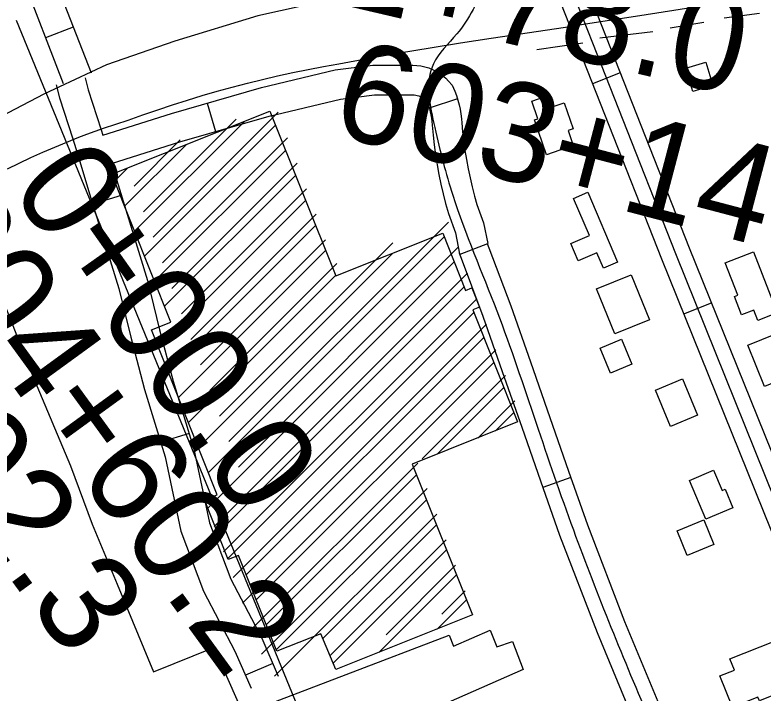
# Model space of a CAD drawing. Extents: x 3715084 to 3753216, y 488173 to 513963.
# Drawn here: x 3732401 to 3733156, y 498105 to 498790 of the extents above; entities that cross this region are included whole.
import ezdxf

# ---------------------------------------------------------------- set-up
doc = ezdxf.new("R2010")
doc.units = 0
for name, color, linetype in [('V-BLDG-OTLN', 7, 'Continuous'), ('V-RAIL-TRAK', 7, 'Continuous'), ('V-ROAD-CNTR', 7, 'Continuous'), ('V-SURV-IDEN', 7, 'Continuous'), ('V-TOPO-BNDY', 7, 'Continuous'), ('V-TOPO-SHOR', 7, 'Continuous')]:
    doc.layers.add(name, color=color, linetype=linetype)

msp = doc.modelspace()

# ---------------------------------------------------------------- linework, layer by layer
at = {"layer": 'V-BLDG-OTLN'}
for p, q in [((3732540.51, 498565.52), (3732666.8, 498691.8)), ((3732521.97, 498571.76), (3732632.72, 498682.51)), ((3732530.94, 498591.3), (3732624.27, 498684.63)), ((3732532.06, 498546.5), (3732664.09, 498678.53)), ((3732521.37, 498617.08), (3732568.03, 498663.74)), ((3732550.09, 498539.73), (3732676.37, 498666.02)), ((3732511.88, 498597.03), (3732573.83, 498658.98)), ((3732542.16, 498521.24), (3732674.19, 498653.27)), ((3732501.78, 498622.29), (3732514.95, 498635.45)), ((3732559.66, 498513.95), (3732685.95, 498640.24)), ((3732552.25, 498495.98), (3732684.28, 498628.01)), ((3732569.23, 498488.17), (3732695.52, 498614.46)), ((3732545.95, 498454.32), (3732694.38, 498602.75)), ((3732578.81, 498462.39), (3732705.09, 498588.68)), ((3732617.1, 498359.26), (3732838.59, 498580.75)), ((3732556.04, 498429.06), (3732704.47, 498577.49)), ((3732596.42, 498328.02), (3732834.39, 498565.99)), ((3732588.38, 498436.61), (3732714.67, 498562.9)), ((3732607.53, 498385.05), (3732782.35, 498559.86)), ((3732566.14, 498403.8), (3732714.56, 498552.23)), ((3732626.68, 498333.48), (3732848.25, 498555.06)), ((3732586.33, 498353.28), (3732782.52, 498549.47)), ((3732595.72, 498291.96), (3732844.49, 498540.73)), ((3732597.96, 498410.83), (3732726.11, 498538.98)), ((3732602.21, 498273.66), (3732857.83, 498529.28)), ((3732576.23, 498378.54), (3732724.66, 498526.96)), ((3732605.81, 498266.69), (3732854.58, 498515.47)), ((3732611.78, 498247.88), (3732867.4, 498503.5)), ((3732869.43, 498494.96), (3732869.8, 498495.33)), ((3732615.9, 498241.43), (3732864.22, 498489.75)), ((3732621.35, 498222.09), (3732876.98, 498477.72)), ((3732634.56, 498224.73), (3732874.31, 498464.49)), ((3732630.93, 498196.31), (3732886.55, 498451.93)), ((3732644.65, 498199.47), (3732884.41, 498439.23)), ((3732811.96, 498341.99), (3732896.12, 498426.15)), ((3732827.22, 498346.68), (3732894.5, 498413.96)), ((3732868.21, 498362.88), (3732905.7, 498400.37)), ((3732886.1, 498370.21), (3732904.59, 498388.7)), ((3732640.5, 498170.53), (3732807.58, 498337.61)), ((3732654.75, 498174.21), (3732806.42, 498325.88)), ((3732650.08, 498144.75), (3732817.16, 498311.83)), ((3732592.63, 498299.44), (3732596.55, 498303.35)), ((3732664.84, 498148.95), (3732816.51, 498300.62)), ((3732663.19, 498122.51), (3732826.73, 498286.05)), ((3732711.78, 498160.54), (3732826.6, 498275.36)), ((3732719.43, 498143.4), (3732836.31, 498260.27)), ((3732722.33, 498135.73), (3732836.7, 498250.1)), ((3732775.67, 498164.28), (3732845.88, 498234.49)), ((3732768.51, 498146.55), (3732846.79, 498224.83)), ((3732831.91, 498185.17), (3732855.45, 498208.7)), ((3732827.33, 498170.02), (3732856.89, 498199.57))]:
    msp.add_line(p, q, dxfattribs=at)
for points in [[(3733098.26, 498742.29), (3733105.3, 498718.58), (3733085.05, 498712.57), (3733078.01, 498736.28)], [(3732937.63, 498648.79), (3732925.47, 498684.04), (3732928.7, 498685.16), (3732922.59, 498702.88), (3732937.37, 498707.98), (3732941.39, 498696.35), (3732955.49, 498701.22), (3732964.52, 498675.04), (3732959.3, 498673.24), (3732964.36, 498658.01)], [(3732832.94, 498569.62), (3732855.99, 498511.94), (3732862.18, 498514.41), (3732869.88, 498495.14), (3732863.14, 498492.45), (3732908.42, 498379.13), (3732802.11, 498336.65), (3732863.01, 498184.26), (3732725.1, 498129.23), (3732709.71, 498165.4), (3732665.35, 498147.67), (3732626.69, 498244.43), (3732616.35, 498240.3), (3732592.31, 498300.47), (3732605.35, 498305.68), (3732538.86, 498472.07), (3732558.65, 498479.98), (3732499.06, 498629.1), (3732658.4, 498692.78), (3732724.87, 498526.44)], [(3732979.27, 498610.97), (3733009.36, 498540.46), (3732995.04, 498534.35), (3732988.41, 498549.89), (3732969.43, 498541.78), (3732961.97, 498559.26), (3732980.84, 498567.31), (3732964.84, 498604.8)], [(3733146.5, 498550.67), (3733170.19, 498489.14), (3733150.66, 498481.62), (3733146.64, 498492.06), (3733134.34, 498487.33), (3733127.28, 498505.67), (3733130.53, 498506.92), (3733117.93, 498539.67)], [(3733022.82, 498527.64), (3733041.38, 498482.14), (3733006.59, 498467.94), (3732988.02, 498513.45)], [(3733140.7, 498456.47), (3733197.1, 498479.52), (3733214.02, 498438.11), (3733157.62, 498415.06)], [(3733023.81, 498437.29), (3733002.02, 498428.32), (3732991.59, 498453.66), (3733013.39, 498462.62)], [(3733074.68, 498422.53), (3733090.05, 498385.99), (3733062.8, 498374.53), (3733047.44, 498411.07)], [(3733098.34, 498280.89), (3733081.7, 498319.99), (3733106.1, 498330.38), (3733114.82, 498309.92), (3733117.79, 498311.18), (3733125.72, 498292.55)], [(3733096.17, 498280.25), (3733106.41, 498255.26), (3733079.5, 498244.23), (3733069.25, 498269.23)], [(3733122.64, 498139.9), (3733167.51, 498157.83), (3733176.07, 498136.39), (3733184.24, 498139.66), (3733194.35, 498114.36), (3733152.38, 498097.59), (3733150.83, 498101.45), (3733125.2, 498091.2), (3733112.62, 498122.7), (3733127.19, 498128.52)]]:
    msp.add_lwpolyline(points, close=True, dxfattribs=at)
at = {"layer": 'V-RAIL-TRAK'}
msp.add_lwpolyline([(3732393.57, 498634.55), (3732405.39, 498640.37), (3732417.3, 498645.99), (3732429.3, 498651.42), (3732441.39, 498656.64), (3732453.57, 498661.68), (3732465.82, 498666.51), (3732473.88, 498669.53), (3732490.56, 498675.56), (3732503.03, 498679.79), (3732515.58, 498683.8), (3732530.37, 498689.14), (3732545.23, 498694.28), (3732560.16, 498699.22), (3732575.15, 498703.97), (3732590.2, 498708.53), (3732605.31, 498712.89), (3732620.48, 498717.05), (3732635.7, 498721.01), (3732650.96, 498724.78), (3732666.28, 498728.35), (3732681.64, 498731.71), (3732697.04, 498734.88), (3732712.49, 498737.85), (3732727.97, 498740.61), (3732758.6, 498746.27), (3732789.28, 498751.69), (3732820.01, 498756.86), (3732850.77, 498761.79), (3732881.57, 498766.47), (3732956.62, 498777.76), (3732976.89, 498780.89), (3733031.63, 498789.32), (3733106.59, 498801.15)], dxfattribs=at)
at = {"layer": 'V-ROAD-CNTR'}
for p, q in [((3732432.25, 498767.04), (3732460.22, 498777.87)), ((3732984.19, 498720.77), (3733012.11, 498731.75)), ((3732847.81, 498705.14), (3732819.3, 498695.82)), ((3732595.26, 498700.96), (3732603.52, 498672.12)), ((3732508.5, 498607.81), (3732479.84, 498598.96)), ((3732877.99, 498558.78), (3732849.99, 498548.02)), ((3733076.24, 498488.2), (3733104.06, 498499.42)), ((3732577, 498367.41), (3732548.3, 498358.65)), ((3732962.17, 498322.9), (3732933.84, 498313.01)), ((3732661.31, 498135.38), (3732633.78, 498123.46))]:
    msp.add_line(p, q, dxfattribs=at)
for points in [[(3733715.57, 498954.14), (3733490.9, 498921.32), (3733259.48, 498888.54), (3733051.28, 498857.49), (3732876.96, 498828.74), (3732784.88, 498814.94), (3732717.77, 498804.69), (3732646.3, 498789.1), (3732562.5, 498763.31), (3732493.54, 498739.57), (3732430.27, 498709.84), (3732372.27, 498679.78), (3732317.45, 498642.1), (3732260.82, 498596.91), (3732170.98, 498524.46), (3732058.55, 498426.03), (3731890.92, 498288.7), (3731751.05, 498168.7), (3731580.79, 498028.32), (3731483.88, 497948.43), (3731408.15, 497888)], [(3732478.28, 498731.24), (3732436.22, 498839.87), (3732428.56, 498862.29)], [(3732450.3, 498720.41), (3732408.03, 498829.6), (3732402.01, 498847.2)], [(3733398.08, 497754.9), (3733329.41, 497951.91), (3733192.02, 498281.34), (3733081.86, 498554.45), (3732966.87, 498846.75)], [(3733383.92, 497749.96), (3733315.4, 497946.55), (3733178.14, 498275.65), (3733067.93, 498548.9), (3732952.91, 498841.26)], [(3733369.76, 497745.02), (3733301.38, 497941.19), (3733164.27, 498269.96), (3733053.99, 498543.35), (3732938.95, 498835.77)], [(3732489.85, 498668.6), (3732559.05, 498690.59), (3732649.96, 498716.62), (3732724.43, 498734.57), (3732762.23, 498739.2), (3732799.61, 498739.18), (3732802.84, 498739.27), (3732806.88, 498739.04), (3732810.87, 498738.49), (3732814.82, 498737.62), (3732818.68, 498736.43), (3732822.43, 498734.93), (3732826.05, 498733.13), (3732829.5, 498731.05), (3732832.78, 498728.7), (3732835.86, 498726.08), (3732838.71, 498723.22), (3732842.33, 498718.96), (3732844.99, 498712.97), (3732846.71, 498708.52), (3732848.19, 498703.97), (3732849.45, 498699.36), (3732850.46, 498694.69), (3732851.24, 498689.99), (3732851.78, 498685.24), (3732852.03, 498681.1), (3732852.91, 498671.82), (3732854, 498662.49), (3732855.3, 498653.17), (3732856.8, 498643.89), (3732858.49, 498634.64), (3732860.39, 498625.44), (3732862.48, 498616.27), (3732864.78, 498607.16), (3732867.15, 498598.52), (3732873.87, 498580.06), (3732878.29, 498559.32)], [(3732472.09, 498726.31), (3732474.94, 498714.4), (3732488.18, 498674.07), (3732489.9, 498668.45)], [(3732442.92, 498719.32), (3732446.05, 498706.22), (3732459.58, 498665), (3732465.61, 498645.32), (3732476.58, 498609.49), (3732506.13, 498513.83), (3732518.05, 498464.82), (3732532.04, 498411.94), (3732552.77, 498344.03), (3732568.64, 498268.97), (3732591.47, 498208.25), (3732623.22, 498147.86), (3732639.41, 498110.45)], [(3732498.64, 498639.92), (3732567.73, 498661.87), (3732657.61, 498687.61), (3732729.79, 498705), (3732764.05, 498709.2), (3732799.99, 498709.18), (3732802.4, 498709.25), (3732803.99, 498709.16), (3732805.59, 498708.94), (3732807.15, 498708.59), (3732808.68, 498708.12), (3732810.17, 498707.53), (3732811.6, 498706.81), (3732812.98, 498705.98), (3732814.28, 498705.05), (3732815.5, 498704.01), (3732816.63, 498702.88), (3732816.67, 498702.84), (3732817.27, 498701.49), (3732818.43, 498698.46), (3732819.44, 498695.37), (3732820.3, 498692.24), (3732820.98, 498689.07), (3732821.51, 498685.85), (3732821.88, 498682.63), (3732822.12, 498678.76), (3732823.08, 498668.66), (3732824.24, 498658.68), (3732825.63, 498648.72), (3732827.23, 498638.8), (3732829.04, 498628.91), (3732831.07, 498619.07), (3732833.31, 498609.27), (3732835.76, 498599.52), (3732838.54, 498589.4), (3732845.62, 498569.95), (3732849.92, 498548.89)], [(3732498.57, 498640.14), (3732505.26, 498618.31), (3732535.06, 498521.81), (3732547.13, 498472.21), (3732560.9, 498420.16), (3732581.85, 498351.53), (3732597.52, 498277.4), (3732618.89, 498220.55), (3732650.3, 498160.82), (3732666.95, 498122.37)], [(3732877.79, 498559.33), (3732879.47, 498554.94), (3732901.54, 498496.23), (3732921.29, 498439.91), (3732940.96, 498383.73), (3732959.89, 498329.41), (3732978.78, 498275.34), (3733016.41, 498177.67), (3733056.69, 498080.85), (3733100.34, 497979.17), (3733144.58, 497877.29), (3733155.41, 497849.95), (3733156, 497847.93)], [(3732849.48, 498549.34), (3732851.43, 498544.28), (3732873.35, 498485.99), (3732892.98, 498429.99), (3732912.64, 498373.84), (3732931.57, 498319.53), (3732950.61, 498265), (3732988.56, 498166.51), (3733029.06, 498069.17)]]:
    msp.add_lwpolyline(points, dxfattribs=at)
msp.add_spline([(3732878.98, 498829.07), (3732863.5, 498795.34), (3732847, 498770.77), (3732823.53, 498740.67), (3732824.78, 498676.23), (3732842.98, 498608.05), (3732887.44, 498491.11), (3732926.8, 498378.79), (3732964.69, 498270.17), (3733042.87, 498075.01), (3733130.72, 497871.54), (3733149.28, 497817.67), (3733153.99, 497773.73), (3733154.88, 497745.93), (3733128.87, 497695.64), (3733096.97, 497641.34), (3733059.74, 497581.88), (3733055.22, 497553.2), (3733066.38, 497524.98), (3733104.2, 497423.74), (3733134.79, 497352.2), (3733147.89, 497310.79), (3733150.42, 497276.92), (3733145.17, 497242), (3733119.96, 497203.43), (3733077.87, 497173.85), (3733050.46, 497158.23)], degree=3, dxfattribs=at)
at = {"layer": 'V-TOPO-BNDY'}
msp.add_lwpolyline([(3732402.47, 498784.63), (3732445.65, 498679.61), (3734453.02, 493779.62)], dxfattribs=at)
at = {"layer": 'V-TOPO-SHOR'}
for p, q in [((3733152.61, 498791.26), (3733116.69, 498786.58)), ((3733096.39, 498782.29), (3733062.42, 498776.45)), ((3733044.85, 498772.94), (3732991.37, 498766.33)), ((3732974.24, 498761.42), (3732927.83, 498754.65))]:
    msp.add_line(p, q, dxfattribs=at)
msp.add_lwpolyline([(3732310.53, 498540.31), (3732324.44, 498540.3), (3732339.61, 498537.14), (3732352.25, 498530.81), (3732357.3, 498524.49), (3732357.92, 498499.84), (3732391.42, 498496.03), (3732420.47, 498422.06), (3732457.1, 498334.82), (3732479.21, 498276.03), (3732504.47, 498215.34), (3732541.1, 498126.83), (3732601.79, 498151.46), (3732631.47, 498084.45), (3732839.46, 498164.02), (3732843.88, 498152.64), (3732880.55, 498169.06), (3732887.49, 498151.99), (3732903.3, 498157.67), (3732914.03, 498129.22), (3732804.67, 498081.22)], dxfattribs=at)

# ---------------------------------------------------------------- texts
at = {"layer": 'V-SURV-IDEN'}
for s, rotation, p in [('601+78.0', 346.88118, (3732579.92, 498835.37)), ('603+14.1', 345.26649, (3732717.71, 498670.67)), ('0+00.0', 305.25654, (3732395.02, 498615.21)), ('604+60.2', 306.04399, (3732285.81, 498570.71)), ('1+02.3', 306.2378, (3732213.28, 498470.53))]:
    msp.add_text(s, height=100, rotation=rotation, dxfattribs=at).set_placement(p)

doc.saveas('drawing.dxf')
